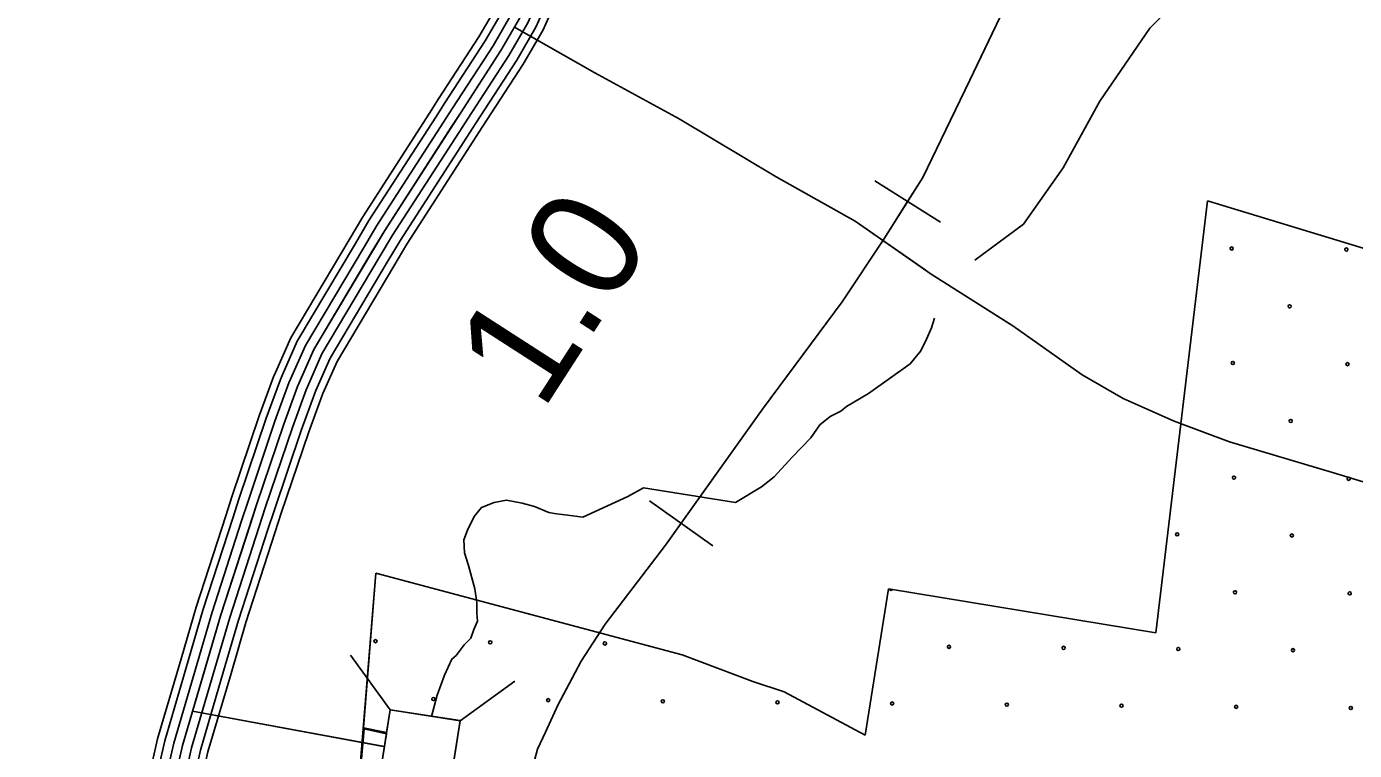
# Model space of a CAD drawing. Extents: x 1551132 to 1791609, y 378168 to 563823.
# Drawn here: x 1607771 to 1612224, y 436961 to 439390 of the extents above; entities that cross this region are included whole.
import ezdxf

# ---------------------------------------------------------------- set-up
doc = ezdxf.new("R2010")
doc.units = 0
for name, color, linetype in [('DESIGN - CONTOURS - Intermediate with optional Text', 7, 'Continuous'), ('DESIGN - EROSION CONTROL - Devices', 7, 'Continuous'), ('DESIGN - SCRATCH - User 1', 7, 'Continuous'), ('DESIGN - TRAFFIC CONTROL PERMANENT - Signalization', 7, 'Continuous'), ('DESIGN - TRANSPORTATION - Text', 7, 'Continuous'), ('SURVEY - CONTOURS - Index with Text', 7, 'Continuous'), ('SURVEY - CONTROL with Text', 7, 'Continuous'), ('SURVEY - DRAINAGE - Area Shapes', 7, 'Continuous'), ('SURVEY - DRAINAGE - Storm Sewer', 7, 'Continuous'), ('SURVEY - VEGETATION - Features with Text', 7, 'Continuous')]:
    doc.layers.add(name, color=color, linetype=linetype)

msp = doc.modelspace()

# ---------------------------------------------------------------- linework, layer by layer
at = {"layer": 'DESIGN - CONTOURS - Intermediate with optional Text'}
for p, q in [((1610835.76, 438733.014), (1610615.69, 438871.46)), ((1610072.535, 437647.386), (1609860.807, 437798.281))]:
    msp.add_line(p, q, dxfattribs=at)
for points in [[(1608090.52, 432991.871), (1608427.754, 433450.066), (1608718.656, 433870.811), (1608782.905, 433960.455), (1608816.637, 434046.249), (1608862.386, 434155.393), (1608957.959, 434563.012), (1609197.504, 435702.242), (1609426.65, 436755.828), (1609465.049, 436888.399), (1609484.79, 436964.309), (1609511.248, 437022.377), (1609553.897, 437115.021), (1609631.745, 437259.842), (1609711.81, 437383.87), (1609914.197, 437649.194), (1610239.515, 438105.698), (1610506.867, 438465.957), (1610646.581, 438676.429), (1610776.686, 438883.252), (1610854.418, 439043.464), (1610934.333, 439209.477), (1611087.471, 439530.352)], [(1610725.721, 438802.233), (1610776.686, 438883.252), (1610854.418, 439043.464), (1610934.333, 439209.477), (1611021.331, 439391.757)], [(1610352.662, 438258.168), (1610506.867, 438465.957), (1610646.581, 438676.429), (1610725.721, 438802.233)], [(1609966.671, 437722.829), (1610239.515, 438105.698), (1610352.662, 438258.168)], [(1609589.955, 437182.106), (1609631.745, 437259.842), (1609711.81, 437383.87), (1609914.197, 437649.194), (1609966.671, 437722.829)], [(1609383.809, 436558.84), (1609426.65, 436755.828), (1609465.049, 436888.399), (1609484.79, 436964.309), (1609511.248, 437022.377), (1609553.897, 437115.021), (1609589.955, 437182.106)]]:
    msp.add_lwpolyline(points, dxfattribs=at)
at = {"layer": 'DESIGN - EROSION CONTROL - Devices'}
for centre in [(1611812.8, 438645.008), (1611812.8, 438645.008), (1612197.353, 438641.274), (1612197.353, 438641.274), (1612006.943, 438450.865), (1612006.943, 438450.865), (1611816.533, 438260.455), (1611816.533, 438260.455), (1612201.086, 438256.721), (1612201.086, 438256.721), (1612010.676, 438066.312), (1612010.676, 438066.312), (1611820.267, 437875.902), (1611820.267, 437875.902), (1612204.82, 437872.169), (1612204.82, 437872.169), (1611629.857, 437685.492), (1611629.857, 437685.492), (1612014.41, 437681.759), (1612014.41, 437681.759), (1611824, 437491.349), (1611824, 437491.349), (1612208.553, 437487.616), (1612208.553, 437487.616), (1608941.72, 437327.074), (1608941.72, 437327.074), (1609326.273, 437323.341), (1609326.273, 437323.341), (1609710.826, 437319.607), (1609710.826, 437319.607), (1610864.485, 437308.406), (1610864.485, 437308.406), (1611249.038, 437304.673), (1611249.038, 437304.673), (1611633.591, 437300.939), (1611633.591, 437300.939), (1612018.144, 437297.206), (1612018.144, 437297.206), (1609135.863, 437132.931), (1609135.863, 437132.931), (1609520.416, 437129.197), (1609520.416, 437129.197), (1609904.969, 437125.464), (1609904.969, 437125.464), (1610289.522, 437121.73), (1610289.522, 437121.73), (1610674.075, 437117.997), (1610674.075, 437117.997), (1611058.628, 437114.263), (1611058.628, 437114.263), (1611443.181, 437110.53), (1611443.181, 437110.53), (1611827.734, 437106.796), (1611827.734, 437106.796), (1612212.287, 437103.063), (1612212.287, 437103.063)]:
    msp.add_circle(centre, 5.28, dxfattribs=at)
msp.add_arc((1610670.341, 437502.55), 5.28, 180.702285, 340.52247, dxfattribs=at)
at = {"layer": 'DESIGN - SCRATCH - User 1'}
msp.add_line((1610583.573, 437011.636), (1610662.255, 437502.949), dxfattribs=at)
for points in [[(1611558.733, 437354.737), (1611731.105, 438804.784)], [(1611731.105, 438804.784), (1612727.298, 438502.151), (1613003.109, 438407.524), (1613168.846, 438343.397), (1613318.343, 438279.271), (1613440.682, 438206.486), (1613612.786, 438082.557), (1614008.785, 437784.417)], [(1608850.371, 436269.282), (1608850.296, 436460.487), (1608864.305, 436593.182), (1608903.262, 437033.035), (1608978.094, 437016.085), (1608954.094, 436862.106), (1609188.48, 436826.789), (1609225.188, 437061.295), (1608990.802, 437096.612), (1608978.094, 437020.327), (1608901.846, 437036.569), (1608942.77, 437555.249)], [(1608942.77, 437555.249), (1609969.471, 437281.068), (1610207.09, 437191.415), (1610312.263, 437157.381), (1610583.573, 437011.636)], [(1610662.255, 437502.949), (1611558.733, 437354.737)]]:
    msp.add_lwpolyline(points, dxfattribs=at)
at = {"layer": 'DESIGN - TRANSPORTATION - Text'}
for points in [[(1612710.626, 441911.765), (1612552.254, 441570.065), (1612418.474, 441146.295), (1612329.284, 440878.655), (1612217.803, 440577.555), (1612028.274, 440153.794), (1611805.304, 439663.114), (1611582.326, 439428.933), (1611537.735, 439384.324), (1611370.506, 439138.984), (1611247.867, 438915.953), (1611114.086, 438726.373), (1610951.632, 438605.394)], [(1610816.435, 438410.706), (1610805.468, 438378.813), (1610789.085, 438340.904), (1610770.686, 438301.011), (1610734.237, 438257.302), (1610595.073, 438158.233)], [(1610595.073, 438158.233), (1610520.6, 438114.915), (1610502.434, 438099.064), (1610466.235, 438081.405), (1610431.944, 438053.705), (1610401.494, 438009.929), (1610338.812, 437944.435), (1610278.13, 437878.933), (1610235.773, 437845.299), (1610149.192, 437792.081), (1609840.432, 437841.382)], [(1609840.432, 437841.382), (1609787.692, 437812.331), (1609636.92, 437743.746), (1609586.947, 437750.28), (1609548.964, 437754.68), (1609522.99, 437758.955), (1609475.158, 437779.497), (1609433.225, 437789.947), (1609381.293, 437800.506), (1609339.194, 437792.931), (1609296.987, 437775.33), (1609272.679, 437745.513), (1609250.221, 437699.653), (1609237.896, 437667.719), (1609239.471, 437623.609), (1609253.071, 437581.383), (1609274.32, 437502.998), (1609281.87, 437456.822), (1609281.52, 437420.754), (1609283.27, 437394.678), (1609270.987, 437366.753), (1609260.687, 437336.794), (1609238.463, 437314.985), (1609212.097, 437279.184), (1609197.964, 437267.3), (1609173.423, 437213.44), (1609148.748, 437145.555), (1609129.749, 437074.887)]]:
    msp.add_lwpolyline(points, dxfattribs=at)
at = {"layer": 'SURVEY - CONTOURS - Index with Text'}
for points in [[(1612496.545, 437788.391), (1612151.103, 437893.327), (1611805.636, 437996.254), (1611620.099, 438064.931), (1611448.695, 438141.433), (1611311.423, 438221.476), (1611079.012, 438384.997), (1610804.644, 438559.11), (1610550.375, 438736.956), (1610285.681, 438884.876), (1609959.464, 439079.74), (1609676.82, 439233.927), (1609407.668, 439387.472)], [(1610784.877, 438572.935), (1610550.375, 438736.956), (1610285.681, 438884.876), (1609959.464, 439079.74), (1609676.82, 439233.927), (1609407.668, 439387.472)], [(1612370.99, 437826.533), (1612151.103, 437893.327), (1611805.636, 437996.254), (1611620.099, 438064.931), (1611448.695, 438141.433), (1611311.423, 438221.476), (1611079.012, 438384.997), (1610984.964, 438444.682)]]:
    msp.add_lwpolyline(points, dxfattribs=at)
at = {"layer": 'SURVEY - CONTROL with Text'}
for points in [[(1609374.361, 439515.751), (1609347.145, 439455.949), (1609288.288, 439354.538), (1609153.266, 439146.483), (1609122.708, 439099.048)], [(1609396.852, 439505.509), (1609369.136, 439444.599), (1609309.354, 439341.596), (1609174.024, 439133.057), (1609143.483, 439085.664)], [(1609425.068, 439492.667), (1609396.71, 439430.357), (1609335.778, 439325.362), (1609200.048, 439116.223), (1609169.541, 439068.872)], [(1609453.284, 439479.825), (1609424.293, 439416.123), (1609362.203, 439309.137), (1609226.081, 439099.39), (1609195.598, 439052.08)], [(1609481.5, 439466.983), (1609451.876, 439401.889), (1609388.627, 439292.912), (1609252.114, 439082.556), (1609221.656, 439035.288)], [(1609509.716, 439454.141), (1609479.45, 439387.647), (1609415.052, 439276.678), (1609278.138, 439065.722), (1609247.714, 439018.496)], [(1609424.293, 439416.123), (1609362.203, 439309.137), (1609226.081, 439099.39), (1608972.337, 438705.588), (1608734.5, 438305.469), (1608680.101, 438182.299), (1608633.636, 438054.962), (1608542.396, 437784.238), (1608423.274, 437415.878), (1608294.81, 436977.567), (1608196.437, 436542.68), (1608103.697, 436087.643), (1608030.199, 435802.553), (1607980.183, 435699.333), (1607919.943, 435584.289), (1607835.186, 435443.676), (1607755.263, 435347.049)], [(1609533.116, 439443.491), (1609502.333, 439375.839), (1609436.968, 439263.219), (1609299.737, 439051.755), (1609269.33, 439004.571)], [(1609122.717, 439099.065), (1608898.597, 438751.247), (1608852.939, 438674.428)], [(1609143.491, 439085.681), (1608919.613, 438738.23), (1608874.189, 438661.803)], [(1609169.549, 439068.889), (1608945.979, 438721.913), (1608900.83, 438645.961)], [(1609195.607, 439052.097), (1608972.337, 438705.588), (1608927.479, 438630.119)], [(1609221.664, 439035.305), (1608998.694, 438689.262), (1608954.129, 438614.277)], [(1609247.722, 439018.513), (1609025.06, 438672.945), (1608980.77, 438598.435)], [(1609269.338, 439004.587), (1609046.926, 438659.403), (1609002.877, 438585.301)], [(1608852.948, 438674.445), (1608657.294, 438345.286), (1608605.762, 438228.617)], [(1608874.197, 438661.82), (1608679.293, 438333.936), (1608628.369, 438218.633)], [(1608900.838, 438645.978), (1608706.901, 438319.702), (1608656.727, 438206.108)], [(1608927.488, 438630.136), (1608734.5, 438305.469), (1608685.085, 438193.582)], [(1608954.137, 438614.293), (1608762.1, 438291.235), (1608713.442, 438181.057)], [(1608980.778, 438598.451), (1608789.707, 438277.001), (1608741.8, 438168.532)], [(1609002.886, 438585.309), (1608812.598, 438265.193), (1608765.324, 438158.14)], [(1608605.778, 438228.65), (1608599.628, 438214.733), (1608551.804, 438083.679), (1608460.056, 437811.431), (1608439.449, 437747.72)], [(1608628.386, 438218.658), (1608622.561, 438205.483), (1608575.129, 438075.496), (1608483.523, 437803.68), (1608462.965, 437740.12)], [(1608656.744, 438206.124), (1608651.335, 438193.891), (1608604.387, 438065.229), (1608512.963, 437793.963), (1608492.464, 437730.578)], [(1608685.093, 438193.591), (1608680.101, 438182.299), (1608633.636, 438054.962), (1608542.396, 437784.238), (1608521.955, 437721.037)], [(1608713.442, 438181.057), (1608708.867, 438170.707), (1608662.885, 438044.695), (1608571.829, 437774.513), (1608551.446, 437711.495)], [(1608741.8, 438168.523), (1608737.642, 438159.115), (1608692.143, 438034.428), (1608601.27, 437764.796), (1608580.945, 437701.953)], [(1608765.316, 438158.123), (1608761.5, 438149.498), (1608716.409, 438025.911), (1608625.686, 437756.729), (1608605.411, 437694.044)], [(1608439.457, 437747.729), (1608340.401, 437441.421), (1608289.635, 437268.225)], [(1608462.973, 437740.12), (1608364.017, 437434.137), (1608313.351, 437261.274)], [(1608492.472, 437730.587), (1608393.649, 437425.012), (1608343.1, 437252.549)], [(1608521.963, 437721.045), (1608423.274, 437415.878), (1608372.85, 437243.832)], [(1608551.454, 437711.503), (1608452.898, 437406.745), (1608402.599, 437235.115)], [(1608580.953, 437701.969), (1608482.531, 437397.62), (1608432.348, 437226.39)], [(1608605.42, 437694.053), (1608507.105, 437390.045), (1608457.023, 437219.157)], [(1608289.643, 437268.241), (1608210.828, 436999.351), (1608161.129, 436779.662)], [(1608313.36, 437261.291), (1608234.77, 436993.142), (1608185.237, 436774.212)], [(1608343.109, 437252.566), (1608264.785, 436985.359), (1608215.478, 436767.37)], [(1608372.858, 437243.849), (1608294.81, 436977.567), (1608245.711, 436760.528)], [(1608402.607, 437235.132), (1608324.834, 436969.775), (1608275.943, 436753.686)], [(1608432.357, 437226.407), (1608354.85, 436961.992), (1608306.184, 436746.844)], [(1608457.031, 437219.173), (1608379.758, 436955.533), (1608331.267, 436741.169)]]:
    msp.add_lwpolyline(points, dxfattribs=at)
at = {"layer": 'SURVEY - DRAINAGE - Area Shapes'}
for points in [[(1608328.367, 437092.078), (1608973.644, 436973.234)], [(1608328.367, 437092.078), (1608971.244, 436973.684)]]:
    msp.add_lwpolyline(points, dxfattribs=at)
at = {"layer": 'SURVEY - DRAINAGE - Storm Sewer'}
for p, q in [((1608990.746, 437096.898), (1608857.241, 437280.662)), ((1609225.397, 437059.687), (1609409.119, 437193.2))]:
    msp.add_line(p, q, dxfattribs=at)
msp.add_lwpolyline([(1609188.245, 436825.077), (1609225.414, 437059.729), (1608990.746, 437096.898), (1608953.602, 436862.23)], close=True, dxfattribs=at)
at = {"layer": 'SURVEY - VEGETATION - Features with Text'}
msp.add_line((1610662.255, 437502.949), (1610583.573, 437011.636), dxfattribs=at)
for points in [[(1611558.733, 437354.737), (1611731.105, 438804.784)], [(1614008.785, 437784.417), (1613612.786, 438082.557), (1613440.682, 438206.486), (1613318.343, 438279.271), (1613168.846, 438343.397), (1613003.109, 438407.524), (1612727.298, 438502.151), (1611731.105, 438804.784)], [(1608942.77, 437555.249), (1608864.305, 436593.182), (1608850.296, 436460.487), (1608850.371, 436269.282)], [(1608942.77, 437555.249), (1609969.471, 437281.068), (1610207.09, 437191.415), (1610312.263, 437157.381), (1610583.573, 437011.636)], [(1610662.255, 437502.949), (1611558.733, 437354.737)]]:
    msp.add_lwpolyline(points, dxfattribs=at)

# ---------------------------------------------------------------- texts
at = {"layer": 'DESIGN - TRAFFIC CONTROL PERMANENT - Signalization'}
msp.add_text('1.0', height=370.0045, rotation=57.205203, dxfattribs=at).set_placement((1609500.723, 438095.306))

doc.saveas('drawing.dxf')
